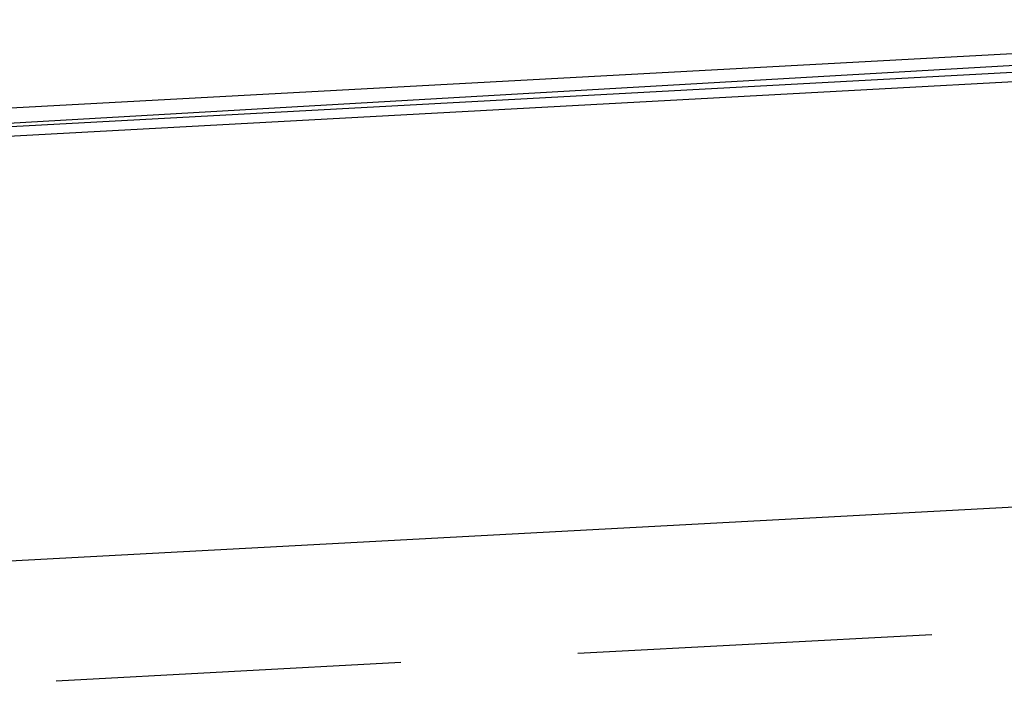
# Model space of a CAD drawing. Header units: feet. Extents: x -79 to 198, y -22 to 181.
# Tile 686 of 982: x 81.281 to 82.691, y 153.111 to 154.058. Entities that reach past the tile are written whole.
import ezdxf

# ---------------------------------------------------------------- set-up
doc = ezdxf.new("R2010")
doc.units = ezdxf.units.FT
doc.layers.add('A-LINEA', color=7, linetype='CONTINUOUS')

msp = doc.modelspace()

# ---------------------------------------------------------------- linework, layer by layer
at = {"layer": 'A-LINEA'}
for p, q in [((83.52, 153.4044), (79.8133, 153.2044)), ((83.52, 153.4044), (79.8133, 153.2044)), ((82.5867, 153.1778), (82.08, 153.1511)), ((82.5867, 153.1778), (82.08, 153.1511)), ((81.8267, 153.1378), (81.3333, 153.1111)), ((81.8267, 153.1378), (81.3333, 153.1111))]:
    msp.add_line(p, q, dxfattribs=at)
for points in [[(83.6, 154.0578), (79.6667, 153.8444), (79.6667, 153.8178), (83.6, 154.0444), (83.6, 154.0578)], [(83.6, 154.0578), (79.6667, 153.8444), (79.6667, 153.8178), (83.6, 154.0444), (83.6, 154.0578)], [(83.6, 154.0311), (79.6667, 153.8178), (79.6667, 153.8044), (83.6, 154.0178), (83.6, 154.0311)], [(83.6, 154.0311), (79.6667, 153.8178), (79.6667, 153.8044), (83.6, 154.0178), (83.6, 154.0311)]]:
    msp.add_lwpolyline(points, dxfattribs=at)

doc.saveas('drawing.dxf')
